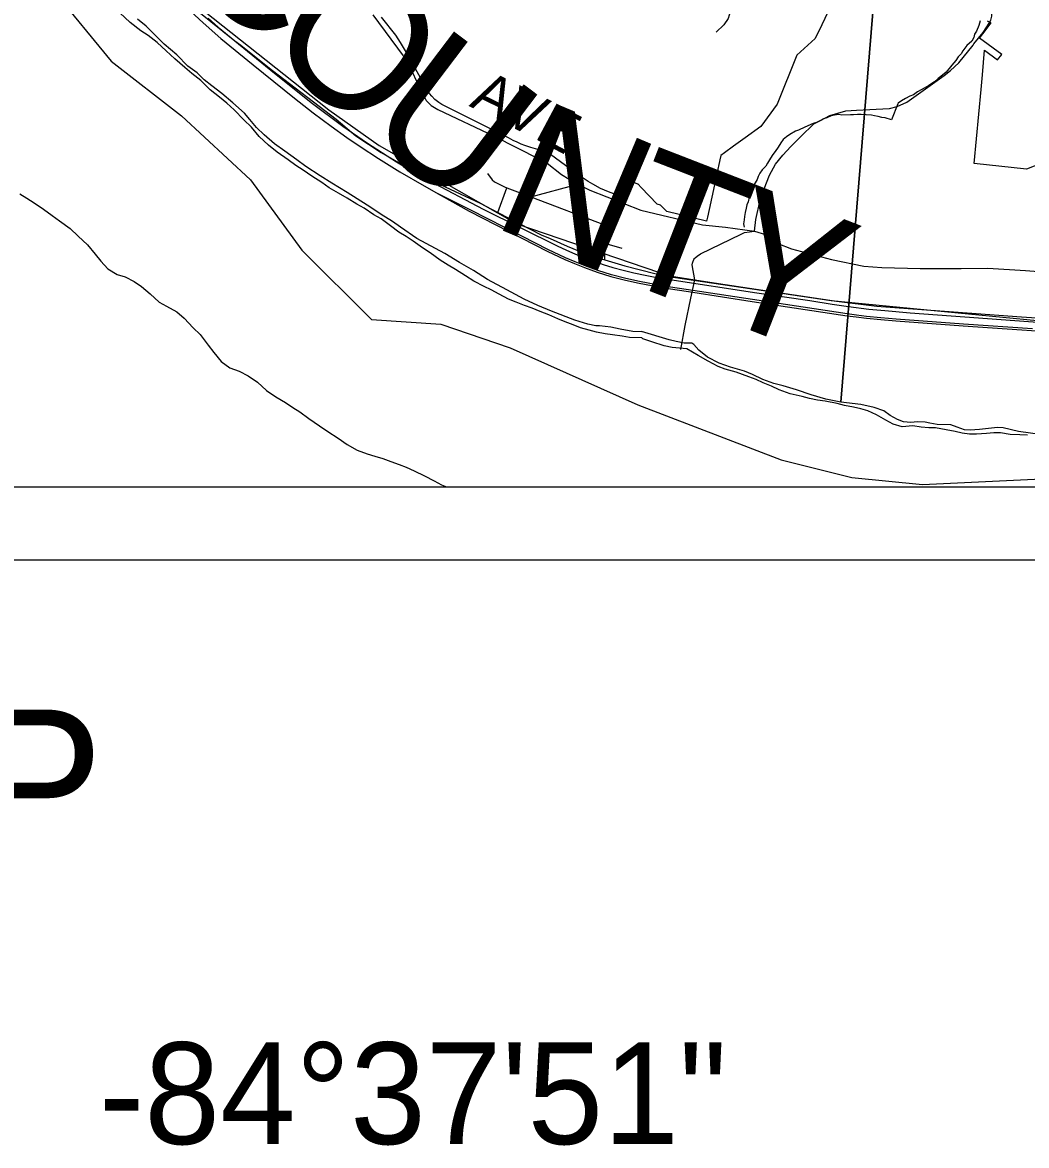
# Model space of a CAD drawing. Extents: x 0 to 34, y 0 to 22.
# Drawn here: x 6.337 to 7.718, y 13.194 to 14.739 of the extents above; entities that cross this region are included whole.
import ezdxf

# ---------------------------------------------------------------- set-up
doc = ezdxf.new("R2010")
doc.units = 0
for name, color, linetype in [('GM_X_City_Street', 7, 'Continuous'), ('GM_X_Corporation', 7, 'Continuous'), ('GM_X_County_Road', 7, 'Continuous'), ('GM_X_County_Road_Text', 7, 'Continuous'), ('GM_X_County_Text', 7, 'Continuous'), ('GM_X_Major_River', 7, 'Continuous'), ('GM_X_Minor_River', 7, 'Continuous'), ('GM_X_Rail_Line', 7, 'Continuous'), ('GM_X_Township_Road', 7, 'Continuous'), ('GM_X_US_Route', 7, 'Continuous'), ('SH_Data', 7, 'Continuous'), ('SH_Text', 7, 'Continuous')]:
    doc.layers.add(name, color=color, linetype=linetype)

msp = doc.modelspace()

# ---------------------------------------------------------------- linework, layer by layer
at = {"layer": 'GM_X_City_Street'}
for p, q in [((6.9905, 14.4777), (7.0029, 14.5117)), ((7.0361, 14.4991), (7.1007, 14.5165)), ((7.1375, 14.4356), (7.1611, 14.4288))]:
    msp.add_line(p, q, dxfattribs=at)
for points in [[(6.9765, 14.5314), (6.9827, 14.5228), (6.9862, 14.5198), (7.0001, 14.5128), (7.0029, 14.5117), (7.0361, 14.4991), (7.1374, 14.4607), (7.1397, 14.459), (7.1415, 14.4564)], [(7.1377, 14.4127), (7.1375, 14.4356), (7.1415, 14.4564)], [(7.2724, 14.4609), (7.3041, 14.4573), (7.3438, 14.4522), (7.3588, 14.4475), (7.3652, 14.4438), (7.3759, 14.4351), (7.3946, 14.4277), (7.4499, 14.4129), (7.494, 14.4038), (7.519, 14.4022), (7.5717, 14.4005), (7.6283, 14.4005), (7.6647, 14.4011), (7.7166, 14.3979), (7.8366, 14.3885)], [(7.2423, 14.289), (7.2483, 14.3221), (7.2564, 14.3596), (7.2616, 14.385)]]:
    msp.add_lwpolyline(points, dxfattribs=at)
at = {"layer": 'GM_X_Corporation'}
for points in [[(6.3804, 14.7819), (6.459, 14.6859), (6.5555, 14.6109), (6.6505, 14.5225), (6.7211, 14.4259), (6.8169, 14.3304), (6.9122, 14.3239), (7.0079, 14.2917), (7.1832, 14.2132), (7.3804, 14.1374), (7.4779, 14.1131), (7.5747, 14.1033), (7.7675, 14.1127), (7.989, 14.1), (8.1323, 14.1), (8.26, 14.1067), (8.4573, 14.1579), (8.5559, 14.1981), (8.6538, 14.2731), (8.7491, 14.3326), (8.8466, 14.3679), (8.9, 14.3814), (8.9, 20.9)], [(6.3804, 14.7819), (6.459, 14.6859), (6.5555, 14.6109), (6.6505, 14.5225), (6.7211, 14.4259), (6.8169, 14.3304), (6.9122, 14.3239), (7.0079, 14.2917), (7.1832, 14.2132), (7.3804, 14.1374), (7.4779, 14.1131), (7.5747, 14.1033), (7.7675, 14.1127), (7.989, 14.1), (8.1323, 14.1), (8.26, 14.1067), (8.4573, 14.1579), (8.5559, 14.1981), (8.6538, 14.2731), (8.7491, 14.3326), (8.8466, 14.3679), (8.9, 14.3814), (8.9, 17.1766)], [(7.5438, 15.2065), (7.4624, 14.2167), (7.4421, 14.2209), (7.4217, 14.2267), (7.4018, 14.2336), (7.3834, 14.2393), (7.3702, 14.2426), (7.3552, 14.2479), (7.3409, 14.2547), (7.3301, 14.2595), (7.3109, 14.2648), (7.2951, 14.2705), (7.279, 14.2788), (7.2671, 14.2882), (7.2604, 14.2959), (7.2574, 14.2979), (7.2472, 14.2981), (7.2359, 14.3003), (7.2265, 14.3024), (7.1885, 14.3138), (7.1883, 14.3136), (7.1766, 14.3139), (7.1592, 14.3173), (7.146, 14.3199), (7.1305, 14.3218), (7.1256, 14.3219), (7.1147, 14.3241), (7.0966, 14.3295), (7.0644, 14.342), (7.0456, 14.3497), (7.0269, 14.3584), (7.0033, 14.3715), (6.9764, 14.3854), (6.9574, 14.398), (6.9379, 14.4087), (6.9178, 14.4213), (6.8793, 14.442), (6.8569, 14.4577), (6.8457, 14.4655), (6.8301, 14.475), (6.8256, 14.4781), (6.8111, 14.4879), (6.7834, 14.5053), (6.7622, 14.5179), (6.7465, 14.5281), (6.7267, 14.5411), (6.7144, 14.5501), (6.6977, 14.5623), (6.6835, 14.5721), (6.6691, 14.5846), (6.6587, 14.5947), (6.6495, 14.6055), (6.6421, 14.6144), (6.6262, 14.6284), (6.611, 14.6413), (6.5972, 14.6519), (6.5868, 14.6604), (6.5772, 14.6698), (6.5641, 14.6792), (6.549, 14.6947), (6.5319, 14.7095), (6.5179, 14.7231), (6.5071, 14.734), (6.4952, 14.7437)], [(7.7368, 14.1721), (7.707, 14.1762), (7.6859, 14.1816), (7.6783, 14.1818), (7.6532, 14.1793), (7.6403, 14.1781), (7.6328, 14.1787), (7.6226, 14.1823), (7.614, 14.1855), (7.5951, 14.186), (7.5852, 14.1877), (7.5785, 14.1894), (7.5679, 14.1896), (7.5588, 14.1887), (7.5489, 14.1897), (7.5407, 14.1929), (7.5306, 14.1984), (7.5216, 14.2047), (7.5085, 14.2092), (7.49, 14.2137), (7.4624, 14.2167), (7.5438, 15.2065)], [(7.4618, 14.7897), (7.4364, 14.7361), (7.4274, 14.717), (7.4019, 14.694), (7.375, 14.6266), (7.3524, 14.5962), (7.3308, 14.5806), (7.3148, 14.5691), (7.3027, 14.56), (7.2977, 14.5563), (7.2963, 14.5502), (7.2945, 14.5416), (7.294, 14.5397), (7.2875, 14.5095), (7.2792, 14.4714), (7.278, 14.4658), (7.2231, 14.4791), (7.2146, 14.488), (7.2097, 14.4893), (7.1878, 14.5122), (7.1836, 14.5166), (7.1832, 14.5168), (7.1779, 14.5188), (7.1726, 14.5209), (7.1718, 14.5212), (7.1673, 14.523), (7.162, 14.525), (7.1577, 14.5068), (7.1564, 14.5013), (7.1429, 14.5062), (7.1321, 14.5109), (7.1212, 14.5165), (7.1151, 14.5204), (7.1069, 14.5259), (7.1026, 14.5287), (7.0767, 14.5474), (7.063, 14.5576), (7.0597, 14.5595), (7.0552, 14.5612), (7.049, 14.5634), (7.0363, 14.5673), (7.0277, 14.57), (7.0229, 14.5719), (7.0171, 14.5744), (7.0117, 14.5767), (7.0052, 14.5803), (6.9716, 14.5975), (6.9139, 14.6265), (6.9096, 14.629), (6.9042, 14.633), (6.8997, 14.6376), (6.8966, 14.6416), (6.8948, 14.6445), (6.8876, 14.6572), (6.8744, 14.6813), (6.8737, 14.6826), (6.8651, 14.6978), (6.8566, 14.7114), (6.8502, 14.7219), (6.8308, 14.7465)], [(6.3804, 14.7819), (6.459, 14.6859), (6.5555, 14.6109), (6.6505, 14.5225), (6.7211, 14.4259), (6.8169, 14.3304), (6.9122, 14.3239), (7.0079, 14.2917), (7.1832, 14.2132), (7.3804, 14.1374), (7.4779, 14.1131), (7.5747, 14.1033), (7.7675, 14.1127)], [(7.7416, 14.5463), (7.7179, 14.5373), (7.6459, 14.545), (7.6554, 14.6467), (7.6573, 14.6669), (7.6604, 14.7011), (7.6782, 14.6876), (7.684, 14.6952), (7.6535, 14.7176), (7.6626, 14.7297), (7.6694, 14.7387), (7.6643, 14.741)]]:
    msp.add_lwpolyline(points, dxfattribs=at)
at = {"layer": 'GM_X_County_Road'}
for points in [[(7.6457, 14.7096), (7.6584, 14.7253), (7.6667, 14.738), (7.6688, 14.7424), (7.6704, 14.7477), (7.6706, 14.7543), (7.67, 14.7606), (7.6683, 14.7649), (7.6656, 14.7695), (7.6611, 14.7737), (7.6586, 14.7755), (7.6568, 14.7767)], [(6.8186, 14.7496), (6.8606, 14.6933), (6.8726, 14.6722), (6.8791, 14.6576), (6.8922, 14.6316), (6.8989, 14.625), (6.9083, 14.6195), (6.9856, 14.5825), (7.0479, 14.5512), (7.0587, 14.5457), (7.0781, 14.5301), (7.0995, 14.5171), (7.1007, 14.5165), (7.1171, 14.5084), (7.1874, 14.4811), (7.2724, 14.4609)], [(7.2616, 14.385), (7.258, 14.4056), (7.2584, 14.4078), (7.259, 14.4095), (7.2605, 14.4131), (7.2612, 14.4144), (7.2622, 14.4154), (7.2651, 14.4178), (7.2694, 14.4208), (7.3255, 14.4481), (7.3301, 14.4503), (7.3438, 14.4522), (7.3458, 14.4681), (7.3518, 14.4945), (7.3572, 14.5103), (7.3645, 14.529), (7.3729, 14.5444), (7.3827, 14.5566), (7.394, 14.5685), (7.4076, 14.5821), (7.4255, 14.5995), (7.4348, 14.6042), (7.4475, 14.611), (7.4696, 14.6177), (7.4841, 14.6184), (7.5297, 14.6206), (7.54, 14.6237), (7.5534, 14.6294), (7.6048, 14.666), (7.6134, 14.673), (7.6247, 14.6837), (7.6444, 14.708), (7.6457, 14.7096)]]:
    msp.add_lwpolyline(points, dxfattribs=at)
at = {"layer": 'GM_X_Major_River'}
for points in [[(7.0834, 14.3274), (7.0732, 14.3313), (7.0607, 14.3368), (7.0491, 14.3416), (7.0381, 14.3459), (7.0276, 14.3499), (7.0159, 14.3542), (7.0053, 14.3586), (6.9925, 14.3652), (6.9816, 14.3711), (6.9718, 14.3758), (6.9579, 14.3832), (6.9463, 14.3906), (6.9327, 14.3992), (6.9222, 14.4054), (6.9113, 14.412), (6.8975, 14.4221), (6.8869, 14.4291), (6.8742, 14.4381), (6.8644, 14.4447), (6.8547, 14.4505), (6.843, 14.4594), (6.8303, 14.4691), (6.8201, 14.4746), (6.8066, 14.4835), (6.7968, 14.489), (6.7833, 14.4972), (6.7713, 14.5042), (6.7585, 14.5116), (6.7488, 14.519), (6.7349, 14.5279), (6.7228, 14.5361), (6.7127, 14.5423), (6.7022, 14.5501), (6.6872, 14.5609), (6.6752, 14.5702), (6.6625, 14.5822), (6.6517, 14.5949), (6.6412, 14.6053), (6.6282, 14.6188), (6.6181, 14.6281), (6.6076, 14.6366), (6.5948, 14.6466), (6.5821, 14.6594), (6.5698, 14.6691), (6.56, 14.6772), (6.5462, 14.6892), (6.5346, 14.7), (6.5219, 14.7116), (6.5099, 14.7212), (6.4998, 14.7275), (6.4848, 14.7391), (6.4709, 14.7522)], [(6.3331, 14.5032), (6.3429, 14.4974), (6.353, 14.4911), (6.3658, 14.4822), (6.3774, 14.4737), (6.3879, 14.4663), (6.4022, 14.4558), (6.4134, 14.445), (6.4261, 14.4334), (6.4369, 14.4203), (6.4447, 14.4107), (6.454, 14.4003), (6.4672, 14.3922), (6.4782, 14.3893), (6.4906, 14.3827), (6.5003, 14.3757), (6.5123, 14.3657), (6.525, 14.3544), (6.5348, 14.349), (6.5491, 14.3408), (6.5592, 14.3323), (6.5715, 14.3192)], [(7.1889, 14.3051), (7.1718, 14.3058), (7.1616, 14.3075), (7.1483, 14.3093), (7.1385, 14.3109), (7.1264, 14.313), (7.1162, 14.3158), (7.1045, 14.3191), (7.0943, 14.323), (7.0834, 14.3274)], [(6.5715, 14.3192), (6.5812, 14.3099), (6.592, 14.2953), (6.6002, 14.285), (6.6102, 14.2727), (6.6222, 14.2641), (6.6347, 14.2594), (6.6471, 14.2531), (6.6599, 14.2442), (6.6726, 14.2326), (6.6853, 14.224), (6.6985, 14.2163), (6.7086, 14.2093), (6.7184, 14.2034), (6.7308, 14.1941), (6.7454, 14.184), (6.757, 14.1762), (6.7709, 14.1673), (6.7833, 14.1584), (6.7972, 14.1506), (6.8108, 14.1458), (6.8214, 14.1422), (6.8323, 14.139), (6.8433, 14.135), (6.855, 14.1311), (6.8648, 14.1271), (6.8757, 14.1224), (6.89, 14.1153), (6.9032, 14.1087), (6.9133, 14.1032), (6.9199, 14.1)], [(7.7195, 14.1714), (7.7088, 14.1717), (7.6956, 14.1724), (7.6823, 14.1746), (7.6729, 14.1745), (7.663, 14.1736), (7.6493, 14.1728), (7.6394, 14.1727), (7.6296, 14.174), (7.6198, 14.1762), (7.6073, 14.1788), (7.593, 14.1814), (7.5835, 14.1813), (7.5733, 14.1823), (7.5615, 14.1841), (7.5471, 14.183), (7.5347, 14.1863), (7.5246, 14.1919), (7.5115, 14.1994), (7.4998, 14.2046), (7.49, 14.2075), (7.4802, 14.2097), (7.4678, 14.2123), (7.4576, 14.2148), (7.441, 14.2179), (7.4304, 14.2197), (7.4194, 14.2218), (7.4096, 14.2244), (7.393, 14.2282), (7.3776, 14.2339), (7.3671, 14.2387), (7.3559, 14.2432), (7.3461, 14.248), (7.336, 14.2516), (7.3187, 14.2581), (7.3036, 14.2623), (7.2938, 14.266), (7.28, 14.2732), (7.2661, 14.2811), (7.2508, 14.2902), (7.2406, 14.2908), (7.2307, 14.2919), (7.2194, 14.2944), (7.2025, 14.2998), (7.19, 14.3039), (7.1889, 14.3051)]]:
    msp.add_lwpolyline(points, dxfattribs=at)
at = {"layer": 'GM_X_Minor_River'}
for points in [[(7.6544, 14.7412), (7.6524, 14.7348), (7.6491, 14.7273), (7.6463, 14.7232), (7.6455, 14.7186), (7.6426, 14.7134), (7.636, 14.7075), (7.6305, 14.7), (7.6281, 14.6959), (7.6238, 14.6918), (7.6206, 14.687), (7.6151, 14.6803), (7.6076, 14.6706), (7.6026, 14.6665), (7.5964, 14.6621), (7.5913, 14.6577), (7.5836, 14.6522), (7.5774, 14.6489), (7.5731, 14.6464), (7.5681, 14.6439), (7.5627, 14.6398), (7.5573, 14.6377), (7.5515, 14.6344), (7.5461, 14.6312), (7.5415, 14.6279), (7.5408, 14.6272)], [(7.5408, 14.6272), (7.5322, 14.6053), (7.5234, 14.6078), (7.5189, 14.6083), (7.514, 14.6096), (7.509, 14.6105), (7.5049, 14.6114), (7.4973, 14.612), (7.4905, 14.6125), (7.4855, 14.6123), (7.4802, 14.6121), (7.476, 14.6122), (7.4638, 14.6118), (7.4597, 14.6123), (7.4539, 14.6117), (7.4493, 14.6106), (7.4432, 14.6081), (7.4386, 14.6064), (7.4336, 14.6038), (7.4289, 14.6017), (7.4247, 14.6003), (7.4132, 14.5953), (7.4043, 14.591), (7.4001, 14.5895), (7.3924, 14.5848), (7.3877, 14.5819), (7.3831, 14.5782), (7.3799, 14.5737), (7.3763, 14.5677), (7.3723, 14.5618), (7.3692, 14.5573), (7.366, 14.5524), (7.3616, 14.5457), (7.3596, 14.5416), (7.3545, 14.5364), (7.351, 14.5319), (7.349, 14.5274), (7.3473, 14.5232), (7.3449, 14.5184), (7.3417, 14.5131), (7.3393, 14.5082), (7.3381, 14.5041), (7.3364, 14.4988), (7.3351, 14.4924), (7.3331, 14.4882), (7.3322, 14.4837), (7.3309, 14.4776), (7.33, 14.472), (7.3295, 14.4678), (7.3289, 14.4621), (7.3296, 14.4575)]]:
    msp.add_lwpolyline(points, dxfattribs=at)
at = {"layer": 'GM_X_Rail_Line'}
for points in [[(6.5624, 14.7596), (6.5852, 14.7386), (6.6098, 14.717), (6.6541, 14.6809), (6.7112, 14.635), (6.7368, 14.6147), (6.7613, 14.5965), (6.7828, 14.5811), (6.8014, 14.5685), (6.8265, 14.552), (6.8558, 14.5336), (6.8893, 14.5142), (6.9126, 14.5011), (6.9514, 14.4794), (7.0237, 14.4423), (7.0585, 14.4245), (7.0828, 14.413), (7.096, 14.4075), (7.1099, 14.402), (7.1274, 14.3955), (7.1462, 14.3897), (7.1664, 14.3844), (7.1852, 14.3803), (7.2189, 14.3741), (7.2588, 14.3682), (7.3405, 14.3554), (7.4711, 14.3357), (7.4836, 14.3341), (7.4977, 14.3324), (7.5174, 14.3305), (7.5384, 14.3285), (7.631, 14.3217), (7.8054, 14.3096)], [(6.5747, 14.7642), (6.7584, 14.6191), (6.8274, 14.5699), (7.0167, 14.4622), (7.2317, 14.3887), (7.4494, 14.3568), (7.7325, 14.3292), (8.195, 14.3134), (8.3596, 14.3321), (8.499, 14.3578), (8.6557, 14.4047), (8.9, 14.5139)], [(6.5921, 14.745), (6.606, 14.7327), (6.6287, 14.7138), (6.6837, 14.6692), (6.7357, 14.6277), (6.7774, 14.5965), (6.8112, 14.5732), (6.8514, 14.5474), (6.8658, 14.5388), (6.8957, 14.5215), (6.9707, 14.4825), (7.0731, 14.4312), (7.0843, 14.4261), (7.0976, 14.4203), (7.1166, 14.4128), (7.1357, 14.4062), (7.1488, 14.4021), (7.163, 14.3982), (7.1777, 14.3946), (7.1932, 14.3915), (7.2095, 14.3884), (7.2272, 14.3855), (7.3472, 14.3672), (7.4201, 14.3565), (7.4506, 14.3517), (7.4729, 14.3485), (7.5013, 14.3449), (7.523, 14.3427), (7.558, 14.3396), (7.7395, 14.3265)], [(7.7264, 14.3176), (7.6312, 14.3241), (7.5386, 14.3309), (7.5177, 14.3329), (7.4979, 14.3348), (7.4839, 14.3365), (7.4714, 14.3381), (7.3409, 14.3578), (7.2592, 14.3705), (7.2193, 14.3765), (7.1857, 14.3826), (7.167, 14.3867), (7.1469, 14.392), (7.1282, 14.3978), (7.1108, 14.4042), (7.0969, 14.4097), (7.0838, 14.4152), (7.0596, 14.4267), (7.0248, 14.4445), (6.9526, 14.4815), (6.9079, 14.5038)]]:
    msp.add_lwpolyline(points, dxfattribs=at)
at = {"layer": 'GM_X_Township_Road'}
msp.add_lwpolyline([(7.3275, 14.9266), (7.3158, 14.7983), (7.3115, 14.7586), (7.3074, 14.7446), (7.3015, 14.7361), (7.2912, 14.7257)], dxfattribs=at)
at = {"layer": 'GM_X_US_Route'}
msp.add_line((6.6291, 14.714), (6.637, 14.7077), dxfattribs=at)
for points in [[(5.6607, 15.7259), (5.6849, 15.7062), (5.7001, 15.6939), (5.7736, 15.6359), (5.8456, 15.5757), (5.9188, 15.5196), (5.9615, 15.4831), (6.0011, 15.4472), (6.0397, 15.4044), (6.0794, 15.3568), (6.1454, 15.2774), (6.3518, 15.0271), (6.4684, 14.8825), (6.5421, 14.7942), (6.563, 14.7705), (6.5793, 14.7538), (6.6291, 14.714)], [(6.637, 14.7077), (6.6805, 14.6729), (6.7684, 14.6059), (6.7954, 14.5831), (6.8304, 14.5603), (6.8819, 14.5306)], [(6.8819, 14.5306), (6.8854, 14.5286), (6.8909, 14.526)], [(6.8909, 14.526), (6.9666, 14.4905), (6.9905, 14.4777), (7.0504, 14.4471), (7.0626, 14.4417)], [(7.5304, 14.3475), (7.7113, 14.3342), (7.8567, 14.3243), (7.9126, 14.322), (8.0032, 14.3195), (8.1328, 14.3206), (8.2205, 14.3212), (8.2673, 14.3227), (8.2955, 14.3247), (8.33, 14.3295), (8.3536, 14.3332), (8.4019, 14.342), (8.4612, 14.3543), (8.5259, 14.3675), (8.585, 14.3815), (8.6303, 14.3949), (8.6686, 14.41), (8.718, 14.4311), (8.7546, 14.4482), (8.7906, 14.4642), (8.8792, 14.5044), (8.9, 14.5137)], [(7.0626, 14.4417), (7.086, 14.4313), (7.1149, 14.4195), (7.1377, 14.4127), (7.1653, 14.4041), (7.2066, 14.3938), (7.2616, 14.385)], [(7.2616, 14.385), (7.2884, 14.3811), (7.3371, 14.3736), (7.4568, 14.3556), (7.5123, 14.3488), (7.5304, 14.3475)]]:
    msp.add_lwpolyline(points, dxfattribs=at)
at = {"layer": 'SH_Data'}
for p, q in [((2.1, 14.1), (8.9, 14.1)), ((2, 14), (9, 14))]:
    msp.add_line(p, q, dxfattribs=at)

# ---------------------------------------------------------------- texts
at = {"layer": 'GM_X_County_Road_Text'}
for s, rotation, p in [('A', 333.7583, (6.9501, 14.6244)), ('V', 333.7058, (6.9949, 14.6023)), ('E', 331.9442, (7.0393, 14.5804))]:
    msp.add_text(s, height=0.0568, rotation=rotation, dxfattribs=at).set_placement(p)
at = {"layer": 'GM_X_County_Text'}
for s, rotation, p in [('C', 315.9774, (6.5454, 14.8218)), ('O', 318.4967, (6.6629, 14.7085)), ('U', 322.8562, (6.8005, 14.5876)), ('N', 337.1107, (6.9785, 14.4608)), ('T', 338.7746, (7.1384, 14.3933)), ('Y', 338.6737, (7.2703, 14.3421))]:
    msp.add_text(s, height=0.1894, rotation=rotation, dxfattribs=at).set_placement(p)
at = {"layer": 'SH_Text'}
for s, height, p in [('LOCATION MAP', 0.2, (4.4269, 13.5938)), ('LATITUDE:  39°08\'32"     LONGITUDE:  -84°37\'51"', 0.14, (3.071, 13.1959))]:
    msp.add_text(s, height=height, dxfattribs=at).set_placement(p)

doc.saveas('drawing.dxf')
